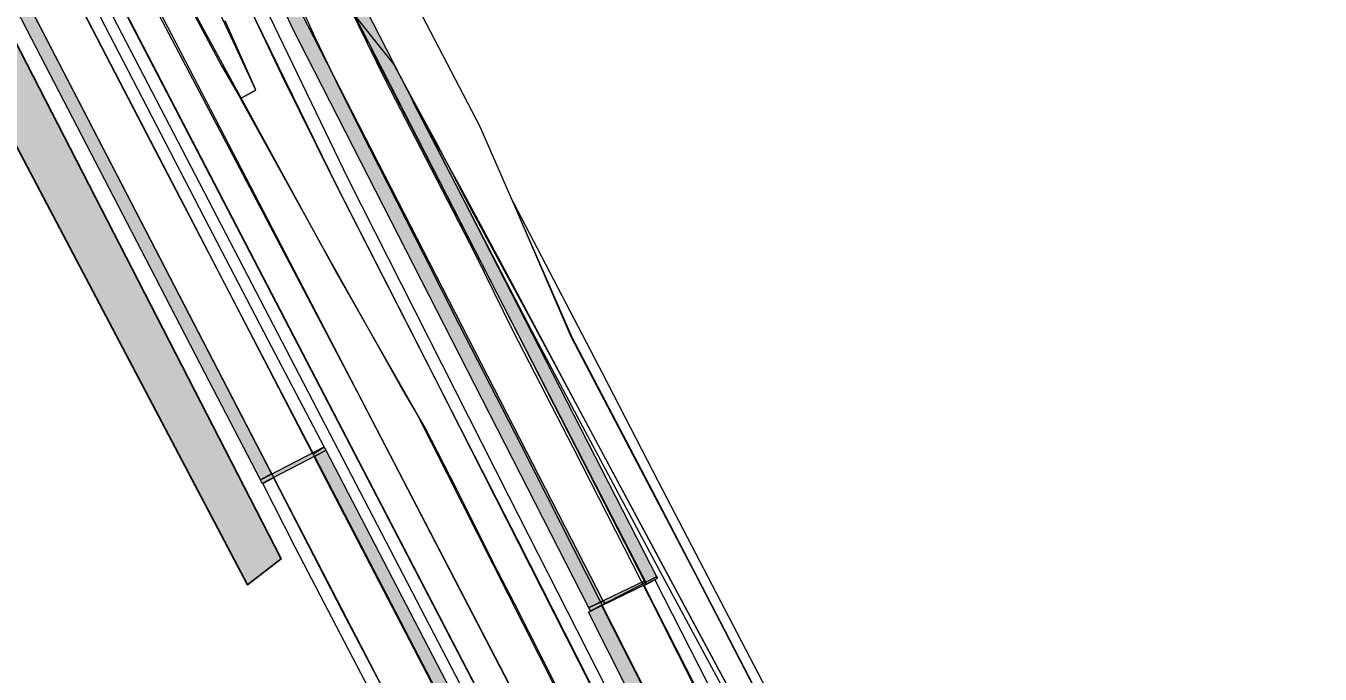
# Model space of a CAD drawing. Extents: x 2363427 to 2368559, y 6957299 to 6980140.
# Drawn here: x 2365657.3 to 2365702.55, y 6979679.54 to 6979702.2 of the extents above; entities that cross this region are included whole.
import ezdxf

# ---------------------------------------------------------------- set-up
doc = ezdxf.new("R2010")
doc.units = 0
doc.header["$LTSCALE"] = 5.6
for name, color, linetype, lineweight in [('1', 7, 'Continuous', 13), ('10', 7, 'Continuous', 13), ('11', 7, 'Continuous', 13), ('12', 7, 'Continuous', 13), ('13', 7, 'Continuous', 13), ('14', 7, 'Continuous', 13), ('4', 7, 'Continuous', 13)]:
    doc.layers.add(name, color=color, linetype=linetype, lineweight=lineweight)

msp = doc.modelspace()

# ---------------------------------------------------------------- hatches: boundary and pattern name
at = {"layer": '10'}
for points in [[(2365688.617, 6979647.213), (2365685.648, 6979652.172), (2365683.491, 6979656.15), (2365667.385, 6979687.134), (2365667.789, 6979687.366), (2365683.949, 6979656.251), (2365686.291, 6979651.988), (2365687.739, 6979649.497), (2365688.987, 6979647.445)], [(2365692.701, 6979649.387), (2365690.693, 6979653.662), (2365687.8, 6979659.977), (2365685.132, 6979665.646), (2365683.259, 6979669.316), (2365679.679, 6979676.345), (2365676.97, 6979681.707), (2365677.428, 6979681.934), (2365683.76, 6979669.493), (2365687.023, 6979662.805), (2365689.054, 6979658.424), (2365693.046, 6979649.539)]]:
    msp.add_hatch(color=256, dxfattribs=at).paths.add_polyline_path(points)
at = {"layer": '12'}
for points in [[(2365678.976, 6979682.683), (2365679.391, 6979682.886), (2365669.186, 6979702.794), (2365667.967, 6979705.362), (2365666.809, 6979708.035), (2365665.859, 6979710.499), (2365665.021, 6979712.882), (2365664.296, 6979715.137), (2365663.706, 6979717.204), (2365663.195, 6979719.159), (2365662.659, 6979721.413), (2365662.229, 6979721.292), (2365662.481, 6979720.189), (2365663.097, 6979717.812), (2365663.571, 6979716.103), (2365664.167, 6979714.17), (2365664.795, 6979712.238), (2365665.617, 6979709.887), (2365666.969, 6979706.58), (2365668.002, 6979704.241), (2365668.779, 6979702.6)], [(2365665.503, 6979686.323), (2365663.564, 6979690.064), (2365661.493, 6979694.06), (2365657.351, 6979702.05), (2365655.28, 6979706.045), (2365653.783, 6979708.934), (2365652.502, 6979711.446), (2365651.048, 6979714.656), (2365649.801, 6979717.454), (2365648.474, 6979720.495), (2365648.794, 6979720.64), (2365652.259, 6979713.092), (2365653.465, 6979710.525), (2365665.894, 6979686.538)], [(2365676.99, 6979681.853), (2365666.607, 6979702.145), (2365665.222, 6979705.181), (2365664.249, 6979707.465), (2365663.131, 6979710.356), (2365662.169, 6979713.198), (2365661.036, 6979717.074), (2365660.128, 6979720.846), (2365660.647, 6979720.935), (2365661.012, 6979719.394), (2365661.572, 6979717.196), (2365662.034, 6979715.525), (2365662.5, 6979713.975), (2365663.107, 6979712.153), (2365663.812, 6979710.161), (2365664.663, 6979707.902), (2365665.936, 6979704.85), (2365666.696, 6979703.138), (2365667.146, 6979702.229), (2365677.484, 6979682.092)], [(2365667.788, 6979687.359), (2365665.565, 6979686.203), (2365665.503, 6979686.323), (2365667.726, 6979687.479)], [(2365678.985, 6979682.681), (2365677.042, 6979681.742), (2365676.985, 6979681.862), (2365678.927, 6979682.8)]]:
    msp.add_hatch(color=256, dxfattribs=at).paths.add_polyline_path(points)
at = {"layer": '4'}
msp.add_hatch(color=256, dxfattribs=at).paths.add_polyline_path([(2365651.459, 6979708.443), (2365665.046, 6979682.662), (2365666.224, 6979683.562), (2365652.988, 6979709.325)])

# ---------------------------------------------------------------- linework, layer by layer
at = {"layer": '1'}
for p, q in [((2365669.374, 6979701.385), (2365678.974, 6979682.738)), ((2365677.043, 6979681.743), (2365677.055, 6979681.75)), ((2365677.484, 6979682.092), (2365677.546, 6979682.002))]:
    msp.add_line(p, q, dxfattribs=at)
msp.add_lwpolyline([(2365679.391, 6979682.886), (2365679.377, 6979682.945), (2365677.055, 6979681.75)], dxfattribs=at)
at = {"layer": '10'}
for points in [[(2365672.281, 6979677.778), (2365669.766, 6979682.594), (2365666.259, 6979689.332), (2365661.708, 6979698.077), (2365656.42, 6979708.259), (2365655.716, 6979709.65), (2365654.696, 6979711.661), (2365653.276, 6979714.723), (2365652.354, 6979716.802), (2365650.914, 6979720.296), (2365650.347, 6979721.615), (2365648.314, 6979727.484), (2365646.958, 6979732.013)], [(2365646.434, 6979730.041), (2365647.42, 6979726.868), (2365649.388, 6979721.278), (2365648.572, 6979720.985), (2365650.181, 6979717.599), (2365651.788, 6979713.944), (2365653.465, 6979710.525), (2365672.185, 6979674.41)], [(2365665.071, 6979702.938), (2365668.191, 6979696.568), (2365670.333, 6979692.38), (2365672.498, 6979688.126), (2365674.51, 6979684.187), (2365676.546, 6979680.181), (2365677.976, 6979677.33)], [(2365677.475, 6979675.899), (2365674.38, 6979682.007), (2365673.807, 6979683.125), (2365672.384, 6979685.973), (2365671.25, 6979688.171), (2365670.402, 6979689.612), (2365667.666, 6979694.494), (2365665.599, 6979698.228), (2365664.802, 6979699.657), (2365665.338, 6979699.959), (2365664.268, 6979702.374)], [(2365703.056, 6979637.832), (2365701.941, 6979640.184), (2365699.2, 6979645.685), (2365696.133, 6979651.596), (2365692.439, 6979658.681), (2365687.096, 6979668.915), (2365685.761, 6979671.397), (2365683.074, 6979676.453), (2365679.655, 6979682.801), (2365676.682, 6979688.352), (2365675.01, 6979691.487), (2365673.299, 6979694.795), (2365670.847, 6979699.532), (2365672.449, 6979696.631), (2365674.195, 6979693.38), (2365676.51, 6979689.04), (2365679.075, 6979684.252), (2365682.092, 6979678.638), (2365687.051, 6979669.383), (2365691.543, 6979660.783), (2365696.467, 6979651.313), (2365699.682, 6979645.106), (2365702.482, 6979639.453), (2365704.802, 6979634.438)], [(2365711.804, 6979620.319), (2365705.874, 6979633.613), (2365702.893, 6979640.046), (2365701.333, 6979643.273), (2365699.217, 6979647.419), (2365696.718, 6979652.165), (2365690.536, 6979664.144), (2365685.674, 6979673.437), (2365680.715, 6979683.035), (2365676.372, 6979691.325), (2365674.332, 6979696.058), (2365677.459, 6979690.046), (2365679.41, 6979686.268), (2365684.794, 6979675.934), (2365690.116, 6979665.688), (2365696.39, 6979653.595), (2365699.624, 6979647.381), (2365702.905, 6979640.837), (2365706.432, 6979633.257), (2365711.211, 6979622.545)], [(2365698.32, 6979627.126), (2365694.235, 6979634.567), (2365692.634, 6979637.474), (2365689.131, 6979643.298), (2365685.524, 6979649.349), (2365683.586, 6979652.796), (2365680.109, 6979659.067), (2365675.939, 6979666.636), (2365671.878, 6979674.063), (2365666.732, 6979683.955), (2365665.584, 6979686.199), (2365665.956, 6979686.397), (2365668.349, 6979681.76), (2365672.224, 6979674.373), (2365674.849, 6979669.546), (2365685.414, 6979650.425), (2365688.504, 6979645.221), (2365692.953, 6979637.777), (2365698.878, 6979627.014)]]:
    msp.add_lwpolyline(points, dxfattribs=at)
for points in [[(2365650.754, 6979721.99), (2365650.087, 6979723.829), (2365649.392, 6979725.744), (2365648.197, 6979729.173), (2365655.082, 6979716.003), (2365660.871, 6979704.853), (2365742.238, 6979548.299), (2365740.775, 6979547.602), (2365736.219, 6979556.387), (2365726.281, 6979575.49), (2365719.57, 6979587.232), (2365699.038, 6979626.71), (2365693.076, 6979637.613), (2365687.712, 6979646.537), (2365688.611, 6979647.198), (2365689.4, 6979647.625)], [(2365689.001, 6979647.431), (2365659.287, 6979704.57), (2365659.781, 6979704.584), (2365689.374, 6979647.646)], [(2365742.239, 6979548.299), (2365731.48, 6979569.053), (2365720.552, 6979589.941), (2365705.075, 6979619.766), (2365689.711, 6979649.301), (2365678.216, 6979671.42), (2365668.891, 6979689.389), (2365660.906, 6979704.604), (2365662.156, 6979704.568), (2365668.169, 6979693.545), (2365670.942, 6979688.678), (2365680.576, 6979669.635), (2365693.506, 6979644.416), (2365706.174, 6979620.017), (2365743.244, 6979548.894)], [(2365692.324, 6979649.189), (2365687.37, 6979658.861), (2365682.208, 6979668.993), (2365677.467, 6979678.334), (2365671.625, 6979689.847), (2365668.088, 6979696.758), (2365666.252, 6979700.479), (2365664.295, 6979704.606), (2365664.838, 6979704.576), (2365668.568, 6979696.845), (2365674.176, 6979685.77), (2365680.332, 6979673.669), (2365685.977, 6979662.596), (2365692.69, 6979649.382)], [(2365688.617, 6979647.213), (2365685.648, 6979652.172), (2365683.491, 6979656.15), (2365667.385, 6979687.134), (2365667.789, 6979687.366), (2365683.949, 6979656.251), (2365686.291, 6979651.988), (2365687.739, 6979649.497), (2365688.987, 6979647.445)], [(2365723.885, 6979589.492), (2365716.497, 6979603.729), (2365708.737, 6979618.695), (2365706.808, 6979623.029), (2365700.767, 6979636.418), (2365694.991, 6979649.281), (2365692.832, 6979654.079), (2365688.857, 6979662.873), (2365686.456, 6979667.852), (2365683.334, 6979673.942), (2365678.92, 6979682.635), (2365679.294, 6979682.835), (2365681.733, 6979678.053), (2365683.666, 6979674.281), (2365687.459, 6979666.782), (2365689.138, 6979663.244), (2365692.402, 6979656.112), (2365696.099, 6979647.895), (2365701.861, 6979635.056), (2365705.42, 6979627.187), (2365709.075, 6979619.047), (2365712.784, 6979611.827), (2365717.14, 6979603.453), (2365724.263, 6979589.744)], [(2365692.701, 6979649.387), (2365690.693, 6979653.662), (2365687.8, 6979659.977), (2365685.132, 6979665.646), (2365683.259, 6979669.316), (2365679.679, 6979676.345), (2365676.97, 6979681.707), (2365677.428, 6979681.934), (2365683.76, 6979669.493), (2365687.023, 6979662.805), (2365689.054, 6979658.424), (2365693.046, 6979649.539)]]:
    msp.add_lwpolyline(points, close=True, dxfattribs=at)
at = {"layer": '11'}
msp.add_lwpolyline([(2365683.694, 6979677.293), (2365679.356, 6979685.672), (2365676.405, 6979691.302), (2365673.187, 6979698.668), (2365670.586, 6979703.671), (2365670.113, 6979703.411), (2365668.682, 6979702.702), (2365670.169, 6979700.849), (2365670.279, 6979700.634), (2365671.239, 6979698.869), (2365671.641, 6979698.126), (2365672.806, 6979695.914), (2365674.936, 6979691.971), (2365687.707, 6979668.179)], dxfattribs=at)
at = {"layer": '12'}
msp.add_lwpolyline([(2365647.582, 6979729.832), (2365648.554, 6979726.783), (2365649.571, 6979723.847), (2365650.527, 6979721.292), (2365651.952, 6979717.766), (2365652.874, 6979715.741), (2365656.42, 6979708.259), (2365662.873, 6979695.851), (2365667.334, 6979687.224), (2365667.726, 6979687.479), (2365665.771, 6979691.208), (2365663.7, 6979695.203), (2365659.558, 6979703.194), (2365655.994, 6979710.08), (2365654.218, 6979713.712), (2365653.352, 6979715.676), (2365652.218, 6979718.282), (2365650.96, 6979721.452), (2365650.135, 6979723.575), (2365649.232, 6979726.15), (2365648.215, 6979729.222), (2365647.354, 6979732.181)], dxfattribs=at)
for points in [[(2365678.976, 6979682.683), (2365679.391, 6979682.886), (2365669.186, 6979702.794), (2365667.967, 6979705.362), (2365666.809, 6979708.035), (2365665.859, 6979710.499), (2365665.021, 6979712.882), (2365664.296, 6979715.137), (2365663.706, 6979717.204), (2365663.195, 6979719.159), (2365662.659, 6979721.413), (2365662.229, 6979721.292), (2365662.481, 6979720.189), (2365663.097, 6979717.812), (2365663.571, 6979716.103), (2365664.167, 6979714.17), (2365664.795, 6979712.238), (2365665.617, 6979709.887), (2365666.969, 6979706.58), (2365668.002, 6979704.241), (2365668.779, 6979702.6)], [(2365665.503, 6979686.323), (2365663.564, 6979690.064), (2365661.493, 6979694.06), (2365657.351, 6979702.05), (2365655.28, 6979706.045), (2365653.783, 6979708.934), (2365652.502, 6979711.446), (2365651.048, 6979714.656), (2365649.801, 6979717.454), (2365648.474, 6979720.495), (2365648.794, 6979720.64), (2365652.259, 6979713.092), (2365653.465, 6979710.525), (2365665.894, 6979686.538)], [(2365676.99, 6979681.853), (2365666.607, 6979702.145), (2365665.222, 6979705.181), (2365664.249, 6979707.465), (2365663.131, 6979710.356), (2365662.169, 6979713.198), (2365661.036, 6979717.074), (2365660.128, 6979720.846), (2365660.647, 6979720.935), (2365661.012, 6979719.394), (2365661.572, 6979717.196), (2365662.034, 6979715.525), (2365662.5, 6979713.975), (2365663.107, 6979712.153), (2365663.812, 6979710.161), (2365664.663, 6979707.902), (2365665.936, 6979704.85), (2365666.696, 6979703.138), (2365667.146, 6979702.229), (2365677.484, 6979682.092)], [(2365667.788, 6979687.359), (2365665.565, 6979686.203), (2365665.503, 6979686.323), (2365667.726, 6979687.479)], [(2365678.985, 6979682.681), (2365677.042, 6979681.742), (2365676.985, 6979681.862), (2365678.927, 6979682.8)]]:
    msp.add_lwpolyline(points, close=True, dxfattribs=at)
at = {"layer": '13'}
for points in [[(2365659.073, 6979730.293), (2365659.973, 6979724.003), (2365661.243, 6979718.558), (2365662.036, 6979715.438), (2365662.843, 6979712.858), (2365663.747, 6979710.179), (2365664.628, 6979707.953), (2365666.388, 6979704.053), (2365667.409, 6979701.8), (2365668.289, 6979699.964), (2365669.32, 6979697.924), (2365671.213, 6979694.193), (2365672.436, 6979691.775), (2365674.602, 6979687.549), (2365678.263, 6979680.326), (2365681.34, 6979674.275)], [(2365682.07, 6979676.343), (2365679.107, 6979682.225), (2365676.445, 6979687.433), (2365674.335, 6979691.53), (2365672.996, 6979694.248), (2365670.936, 6979698.254), (2365669.881, 6979700.282), (2365668.927, 6979702.229), (2365667.852, 6979704.5), (2365666.452, 6979707.756), (2365665.559, 6979710.047), (2365664.95, 6979711.772), (2365664.342, 6979713.577), (2365663.903, 6979714.723), (2365662.504, 6979719.875), (2365662.036, 6979722.047), (2365661.825, 6979723.051), (2365661.507, 6979724.795), (2365660.661, 6979730.452)]]:
    msp.add_lwpolyline(points, dxfattribs=at)
at = {"layer": '14'}
msp.add_lwpolyline([(2365664.802, 6979699.656), (2365665.339, 6979699.958), (2365664.561, 6979701.632), (2365663.695, 6979703.477), (2365662.883, 6979705.265), (2365660.074, 6979712.266), (2365659.258, 6979711.883), (2365657.371, 6979715.945), (2365653.936, 6979723.236), (2365649.952, 6979731.715), (2365646.121, 6979739.841), (2365645.419, 6979741.331), (2365641.76, 6979748.639), (2365642.067, 6979746.699), (2365658.599, 6979711.804), (2365659.954, 6979708.941), (2365662.756, 6979703.409), (2365664.127, 6979700.825)], close=True, dxfattribs=at)
at = {"layer": '4', "lineweight": 25}
msp.add_lwpolyline([(2365651.459, 6979708.443), (2365665.046, 6979682.662), (2365666.224, 6979683.562), (2365652.988, 6979709.325)], close=True, dxfattribs=at)

doc.saveas('drawing.dxf')
